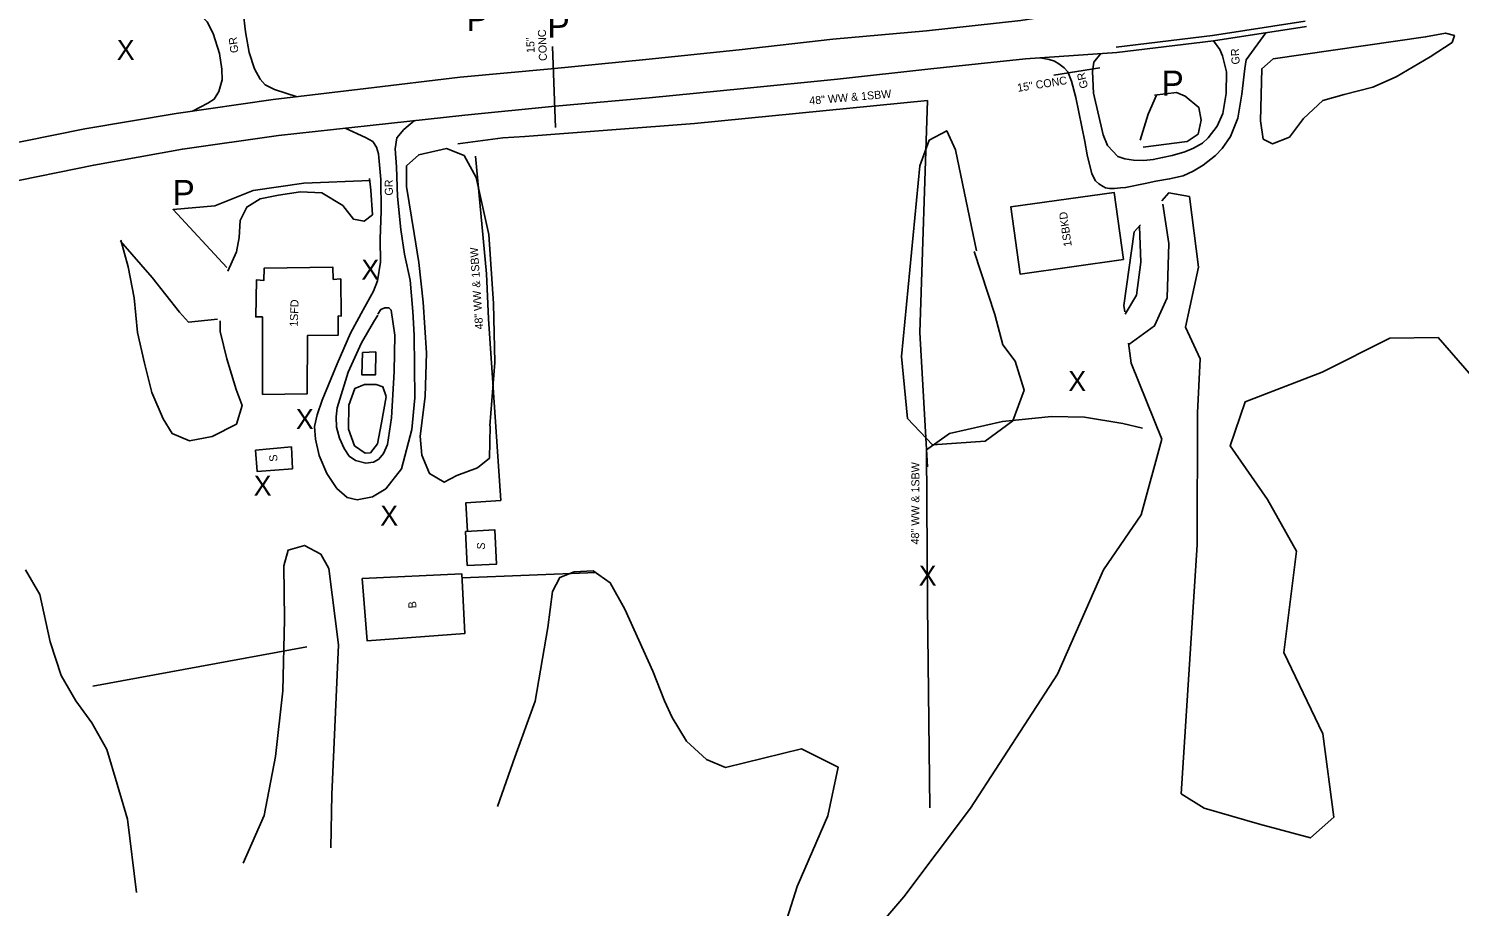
# Model space of a CAD drawing. Extents: x 2030130 to 2036320, y 723205 to 762423.
# Drawn here: x 2032648 to 2033363, y 739077 to 739516 of the extents above; entities that cross this region are included whole.
import ezdxf

# ---------------------------------------------------------------- set-up
doc = ezdxf.new("R2010")
doc.units = 0
for name, color, linetype in [('Draft_Station Labels Major', 7, 'Continuous'), ('Draft_Station Tics Major', 7, 'Continuous'), ('Draft_Station Tics Minor', 7, 'Continuous'), ('Exist Terrain Model Ground Surface', 7, 'Continuous'), ('Old_Level_23', 7, 'Continuous'), ('Old_Level_26', 7, 'Continuous'), ('Old_Level_28', 7, 'Continuous'), ('Prop Horizontal Alignment Ramp', 7, 'Continuous')]:
    doc.layers.add(name, color=color, linetype=linetype)

msp = doc.modelspace()

# ---------------------------------------------------------------- linework, layer by layer
at = {"layer": 'Draft_Station Labels Major'}
for points in [[(2032737.06, 739592.57), (2032738.74, 739569.62), (2032740.76, 739558.21), (2032741.65, 739551.51), (2032741.3, 739546.94), (2032740.57, 739544.95), (2032739.18, 739543.6), (2032723.87, 739541.78), (2032724.97, 739526.5), (2032729.21, 739524.92), (2032734.21, 739522.43), (2032737.3, 739519.4), (2032740.25, 739513.6), (2032743.45, 739503.56), (2032744.52, 739495.62), (2032744.78, 739490.28), (2032743.1, 739484.49), (2032740.73, 739480.75), (2032737.53, 739478.6), (2032729.85, 739474.68)], [(2032782.24, 739481.9), (2032770.9, 739485.52), (2032766.15, 739487.9), (2032763.79, 739490.61), (2032760.95, 739495.85), (2032758.26, 739504.07), (2032756.36, 739514.42), (2032755.3, 739524.38), (2032755.42, 739536.01), (2032757.18, 739548.07), (2032757.78, 739557.17), (2032757.58, 739564.95), (2032756.16, 739579.5), (2032755.43, 739594)], [(2032540.33, 739434.7), (2032585.47, 739445.93), (2032630.59, 739456.62), (2032676.14, 739465.85), (2032721.75, 739473.53), (2032770.19, 739480.44), (2032816.56, 739486.07), (2032863.79, 739491.62), (2032909.24, 739495.9), (2032956.47, 739500.44), (2033003.27, 739505.35), (2033050.09, 739510.66), (2033096.85, 739514.92), (2033144.05, 739519.98), (2033181, 739525.83), (2033236.34, 739533.39), (2033281.61, 739540.36)], [(2033286.84, 739517.04), (2033240.28, 739509.92), (2033192.02, 739504.05), (2033146.38, 739500.85), (2033098.98, 739495.77), (2033052.32, 739490.75), (2033005.6, 739486.03), (2032958.14, 739481.32), (2032911.26, 739477.11), (2032866.11, 739472.65), (2032818.75, 739467.58), (2032772.83, 739462.46), (2032724.89, 739455.69), (2032680.52, 739447.7), (2032634.7, 739438.33)], [(2033286.19, 739519.73), (2033239.89, 739512.52), (2033191.68, 739506.64)], [(2033266.52, 739513.94), (2033256.64, 739500.32), (2033255.99, 739495.96), (2033254.55, 739483.25), (2033252.42, 739471.19), (2033248.79, 739462.04), (2033244.69, 739455.99), (2033241.28, 739452.47), (2033235.21, 739447.7), (2033230.08, 739444.64), (2033225.1, 739442.38), (2033218.35, 739440.76), (2033211.51, 739439.7), (2033206.22, 739438.54), (2033196.38, 739436.45), (2033193.81, 739436.26), (2033190.89, 739435.92), (2033188.36, 739436.04), (2033186.37, 739436.35), (2033185.19, 739437), (2033183.04, 739438.25), (2033181.3, 739439.86), (2033179.49, 739443.38), (2033177.17, 739452.83)], [(2033187.31, 739457.47), (2033192.56, 739451.97), (2033196.04, 739450.87), (2033200.31, 739450.2), (2033205.46, 739449.99), (2033210.19, 739450.47), (2033214.84, 739451.42), (2033219.66, 739452.49), (2033225.98, 739454.32), (2033230.38, 739456.09), (2033234.83, 739458.64), (2033237.7, 739461.39), (2033242.15, 739467.12), (2033245.03, 739473.53), (2033246.66, 739483.57), (2033246.8, 739494.39), (2033244.85, 739502.42), (2033243.5, 739505.55), (2033240.34, 739509.93)], [(2033183.98, 739503.49), (2033180.55, 739499.19), (2033179.86, 739494.53), (2033180.39, 739483.73), (2033185.09, 739462.79), (2033187.31, 739457.47)], [(2033177.17, 739452.83), (2033176.05, 739459.5), (2033171.53, 739481.53), (2033169.27, 739489.7), (2033167.46, 739494.28), (2033165.75, 739496.28), (2033163.05, 739498.39), (2033160.87, 739499.73), (2033158.13, 739500.48), (2033153.75, 739501.37)], [(2032840.83, 739469.94), (2032835.49, 739465.42), (2032832.11, 739461.39), (2032831.22, 739455.91), (2032831.81, 739446.87), (2032832.32, 739432.06), (2032834.02, 739415.5), (2032835.9, 739403.14), (2032838.74, 739390.14), (2032840.1, 739374.45), (2032840.76, 739362.62), (2032841.04, 739331.3), (2032839.55, 739315.42), (2032834.42, 739295.7), (2032826.53, 739285.68), (2032819.91, 739281.7), (2032812.19, 739280.32), (2032807.2, 739281.5), (2032802.05, 739285.94), (2032797.02, 739293.46), (2032793.22, 739302.46), (2032791.45, 739310.64), (2032790.91, 739316.97), (2032792.2, 739322.71), (2032794.7, 739330.03), (2032802.22, 739348.26), (2032808.97, 739363.57), (2032815.21, 739375.26), (2032820.34, 739384.6), (2032822.34, 739389.81), (2032823.85, 739399.16), (2032823.74, 739410.6), (2032824.27, 739424.8), (2032824.01, 739440.52), (2032822.85, 739453.36), (2032821.85, 739456.7), (2032820.05, 739459.53), (2032816.44, 739461.55), (2032806.29, 739466.19)], [(2032822.62, 739373.1), (2032824.02, 739375.46), (2032826.08, 739376.36), (2032828.11, 739376.34), (2032829.26, 739375.18), (2032831.09, 739362.69), (2032830.7, 739344.51), (2032829.36, 739321.23), (2032827.31, 739307.85), (2032825.42, 739303.38), (2032823, 739300.53), (2032820.37, 739299.01), (2032816.62, 739298.56), (2032811.44, 739299.97), (2032808.27, 739302.16), (2032805.67, 739305.99), (2032803.41, 739311.05), (2032801.94, 739316.63), (2032801.67, 739321.76), (2032802.25, 739326.21), (2032807.8, 739344.08), (2032814.45, 739358.85), (2032820.34, 739369.1), (2032822.49, 739372.65)]]:
    msp.add_lwpolyline(points, dxfattribs=at)
at = {"layer": 'Draft_Station Tics Major'}
for points in [[(2033348.57, 739501.77), (2033331.6, 739491.89), (2033319.97, 739486.67), (2033305.71, 739483.09), (2033295.06, 739479.98), (2033285.27, 739471.02), (2033278.28, 739461.61), (2033269.79, 739458.31), (2033265.08, 739460.74), (2033263.81, 739469.81), (2033264.46, 739495.87), (2033270.15, 739500.78), (2033346.34, 739511.82), (2033356.27, 739513.64), (2033360.73, 739512.52), (2033359.63, 739509.03), (2033348.57, 739501.77)], [(2033203.68, 739460.09), (2033207.74, 739473.22), (2033211.81, 739482.6)], [(2033226.24, 739482.21), (2033232.95, 739476.59), (2033234.12, 739470.15), (2033232.65, 739463.23), (2033227.08, 739459.47), (2033205.17, 739456.69)], [(2033210.9, 739482.61), (2033221.82, 739483.95), (2033226.24, 739482.21)], [(2033120.67, 739404.52), (2033131.09, 739372.89), (2033135, 739357.81), (2033141.12, 739349.67), (2033145.71, 739335.1), (2033140.03, 739319.8), (2033126.11, 739309.54), (2033099.83, 739307.81), (2033087.4, 739320.96), (2033084.41, 739352.02), (2033093.56, 739447.36), (2033098.16, 739460.15), (2033106.94, 739464.84), (2033111.39, 739455.25), (2033121.79, 739404.73)], [(2032878.77, 739317.08), (2032878.31, 739301.08), (2032872.45, 739296.32), (2032862.04, 739292.49), (2032855.75, 739289.01), (2032848.33, 739293.42), (2032844.51, 739302.54), (2032843.79, 739312.03), (2032846.14, 739332), (2032846.8, 739353.86), (2032845.27, 739379.06), (2032843.02, 739399.04), (2032840.73, 739413.42), (2032836.8, 739437.01), (2032836.93, 739447.31), (2032843.04, 739452.85), (2032856.93, 739456.04), (2032865.7, 739452.43), (2032871.76, 739441.43), (2032877.97, 739413.02), (2032880.43, 739378.54), (2032881.09, 739349.01), (2032878.62, 739317.3)], [(2032747.01, 739396.43), (2032720.21, 739425.48), (2032741.1, 739427.3), (2032760.18, 739435.02), (2032785.62, 739438.65), (2032818.77, 739440.01)], [(2032818.31, 739440.92), (2032819.12, 739435.23), (2032819.81, 739422.84), (2032815.7, 739419.6), (2032810.33, 739420.67), (2032804.98, 739427.54), (2032794.5, 739433.79), (2032783.9, 739434.35), (2032772.93, 739432.64), (2032763.78, 739430.87), (2032756.98, 739426.58)], [(2033214.44, 739429.79), (2033217.97, 739433.74), (2033228.26, 739431.93), (2033232.79, 739396.6), (2033226.3, 739366.54), (2033233.64, 739350.75), (2033232.26, 739323.76), (2033232.15, 739257.8), (2033224.13, 739133.19), (2033235.63, 739126.06), (2033263.27, 739118.04), (2033288.82, 739111.12), (2033300.44, 739121.46), (2033294.99, 739163.17), (2033275.48, 739203.87), (2033281.88, 739254.59), (2033267.34, 739280.34), (2033248.59, 739307.24), (2033256.22, 739329.33), (2033294.69, 739344.12), (2033328.44, 739361.13), (2033352.56, 739361.4), (2033387.19, 739321.7)], [(2032757.22, 739426.92), (2032753.78, 739420.01), (2032753.3, 739411.5), (2032751.97, 739404.31), (2032747.53, 739394.69)], [(2033198.05, 739357.89), (2033210.87, 739367.27), (2033217.12, 739381.33), (2033218.06, 739408.52), (2033214.93, 739428.21)], [(2033195.96, 739374.23), (2033195.55, 739377.54), (2033200.59, 739414.25), (2033203.83, 739417.89)], [(2033203.36, 739416.96), (2033203.99, 739399.15), (2033201.8, 739382.58), (2033196.17, 739373.2)], [(2032693.87, 739409.6), (2032709.76, 739391.44), (2032723.39, 739374.19), (2032727.93, 739369.2), (2032742.47, 739370.56)], [(2032743.77, 739369.71), (2032743.68, 739364.45), (2032746.99, 739350.8), (2032751.66, 739335.42), (2032754.66, 739327.5), (2032751.97, 739318.13), (2032739.67, 739311.91), (2032728.34, 739309.71), (2032719.75, 739313.39), (2032715.17, 739320.77), (2032709.64, 739333.96), (2032705.82, 739348.57), (2032702.41, 739363.9), (2032700.69, 739381.26), (2032697.76, 739396.77), (2032694.13, 739410.08)], [(2032996.33, 739146.37), (2033034.41, 739155.61), (2033052.76, 739146.47), (2033047.46, 739122.21), (2033032.12, 739086.78), (2033015.89, 739035.21), (2033002.52, 738992.85), (2033018.29, 738987.21), (2033038.58, 739006.64), (2033053.17, 739043.94), (2033085.52, 739081.64), (2033118.8, 739125.95), (2033162.39, 739193.09), (2033185.25, 739245.31), (2033204.13, 739272.71), (2033214.49, 739310.63), (2033199.16, 739348.59), (2033197.91, 739358.57)], [(2032826.74, 739331.82), (2032824.43, 739318.82), (2032822.34, 739308.24), (2032818.87, 739303.72), (2032816.24, 739303.6), (2032810.82, 739307.27), (2032807.96, 739315.52), (2032808.06, 739327.67), (2032811.05, 739335.91), (2032815.96, 739337.96), (2032821.73, 739338), (2032825.12, 739336.7), (2032826.78, 739331.91)], [(2032755.17, 739098.55), (2032765.81, 739122.39), (2032771.43, 739151.91), (2032775, 739184.66), (2032775.81, 739220.35), (2032775.63, 739247.22), (2032777.8, 739255.1), (2032785.93, 739257.45), (2032794.1, 739252.99), (2032798.06, 739245.88), (2032802.83, 739207.73), (2032799.53, 739132.87), (2032799.06, 739106.15)], [(2032646.4, 739245.16), (2032653.59, 739232.87), (2032658.78, 739209.15), (2032664.28, 739192.39), (2032671.6, 739179.76), (2032679.49, 739168.75), (2032687.09, 739155.41), (2032692.2, 739138.1), (2032697.45, 739120.44), (2032701.85, 739083.75)], [(2032882.3, 739126.82), (2032891, 739151.51), (2032901.2, 739179.59), (2032907.6, 739216.45), (2032909.86, 739234.42), (2032913.56, 739241.48), (2032920.72, 739244.26), (2032930.19, 739244.72), (2032938.72, 739238.79), (2032946.07, 739225.56), (2032960.1, 739194.62), (2032965.86, 739179.78), (2032969.71, 739171.42), (2032976.94, 739159.55), (2032986.94, 739150.37), (2032996.33, 739146.37)]]:
    msp.add_lwpolyline(points, dxfattribs=at)
at = {"layer": 'Draft_Station Tics Minor'}
for p, q in [((2032909.79, 739507), (2032911.29, 739466.5)), ((2033160.45, 739492.75), (2033183.49, 739496.39))]:
    msp.add_line(p, q, dxfattribs=at)
at = {"layer": 'Exist Terrain Model Ground Surface'}
for points in [[(2033097.28, 739296.73), (2033093.46, 739363.93), (2033097.3, 739479.97), (2032980.78, 739468.49), (2032896.12, 739462.06), (2032885.06, 739461.38)], [(2032885.06, 739461.38), (2032862.56, 739458.27)], [(2032871.33, 739452.23), (2032876.93, 739393.33), (2032877.85, 739370.78), (2032884, 739279.94), (2032866.56, 739278.79), (2032867.36, 739264.47)], [(2033098.47, 739126.16), (2033097.39, 739227.38), (2033096.86, 739305.2), (2033108.35, 739313.46), (2033134.85, 739319.51)], [(2033134.85, 739319.51), (2033159.29, 739321.88), (2033175.9, 739321.52), (2033194.95, 739318.47), (2033204.91, 739316.14)], [(2032864.64, 739241.21), (2032931.77, 739243.84)], [(2032787.05, 739206.73), (2032680.15, 739187.11)]]:
    msp.add_lwpolyline(points, dxfattribs=at)
for points in [[(2033195.37, 739400.42), (2033143.66, 739393.18), (2033138.96, 739426.74), (2033190.68, 739433.98)], [(2032764.93, 739332.9), (2032764.85, 739371.71), (2032761.52, 739371.73), (2032761.95, 739390.31), (2032765.59, 739390.01), (2032765.65, 739396.07), (2032800.05, 739396.65), (2032800.23, 739390.48), (2032804.05, 739390.76), (2032804.15, 739372.08), (2032802.78, 739372.25), (2032802.77, 739362.69), (2032787.37, 739362.44), (2032787.3, 739333.33)], [(2032821.54, 739354.36), (2032821.39, 739342.82), (2032814.59, 739342.7), (2032814.96, 739353.92)], [(2032761.32, 739305.13), (2032779.33, 739306.69), (2032779.83, 739295.81), (2032762.29, 739294.34)], [(2032866.39, 739264.42), (2032881.09, 739265.2), (2032881.89, 739248.1), (2032867.25, 739247.44)], [(2032814.73, 739240.94), (2032864.54, 739243.27), (2032866, 739213.35), (2032817.17, 739209.78)]]:
    msp.add_lwpolyline(points, close=True, dxfattribs=at)

# ---------------------------------------------------------------- texts
at = {"layer": 'Draft_Station Tics Major'}
for p in [(2032692.04, 739500.34), (2032814.32, 739390.41), (2033167.73, 739334.65), (2032781.57, 739315.63), (2032760.49, 739282.4), (2032823.76, 739267.41), (2033092.95, 739237.39)]:
    msp.add_text('X', height=10, dxfattribs=at).set_placement(p)
at = {"layer": 'Old_Level_23'}
for rotation, p in [(97.24111, (2032752.92, 739504.02)), (93.63699, (2033253.45, 739498.16)), (103.49043, (2033177.7, 739486.58)), (90.84281, (2032830.1, 739432.48))]:
    msp.add_text('GR', height=4, rotation=rotation, dxfattribs=at).set_placement(p)
at = {"layer": 'Old_Level_26'}
for s, rotation, p in [('15"', 92.20138, (2032900.98, 739503.84)), ('CONC', 92.20138, (2032907.13, 739499.88)), ('15" CONC', 9.01287, (2033142.55, 739484.32))]:
    msp.add_text(s, height=4, rotation=rotation, dxfattribs=at).set_placement(p)
at = {"layer": 'Old_Level_28'}
for s, rotation, p in [('48" WW & 1SBW', 4.99753, (2033038.43, 739477.89)), ('1SBKD', 98.1344, (2033169.5, 739407.21)), ('48" WW & 1SBW', 93.6766, (2032875.21, 739365.61)), ('1SFD', 88.00677, (2032782.49, 739366.74)), ('S', 96.67062, (2032772.5, 739299.59)), ('48" WW & 1SBW', 89.72903, (2033093.14, 739257.93)), ('S', 84.73462, (2032875.95, 739255.2)), ('B', 93.81617, (2032841.9, 739226.09))]:
    msp.add_text(s, height=4, rotation=rotation, dxfattribs=at).set_placement(p)
at = {"layer": 'Prop Horizontal Alignment Ramp'}
for p in [(2032866.85, 739514.81), (2032907.32, 739511.48), (2033214.33, 739482.44), (2032719.88, 739427.76)]:
    msp.add_text('P', height=12.5, dxfattribs=at).set_placement(p)

doc.saveas('drawing.dxf')
